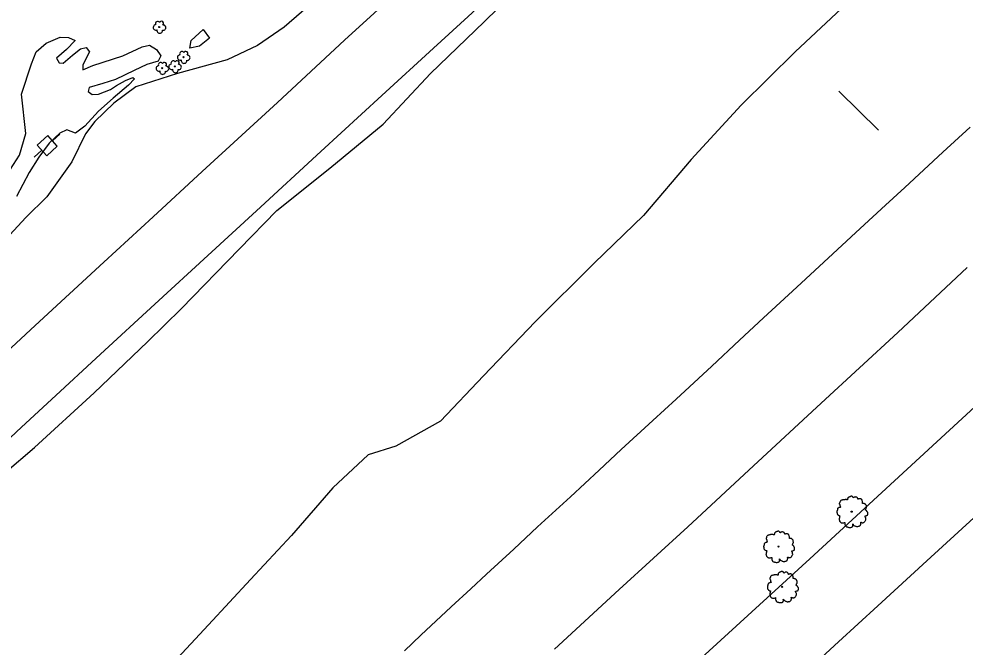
# Model space of a CAD drawing. Extents: x 2161152 to 2175754, y 602179 to 617749.
# Drawn here: x 2163537.9 to 2163869.2, y 605922.5 to 606142.6 of the extents above; entities that cross this region are included whole.
import ezdxf

# ---------------------------------------------------------------- set-up
doc = ezdxf.new("R2010")
doc.units = 0
for name, color, linetype in [('RD_EX_BldgApp_Sign', 7, 'Continuous'), ('RD_EX_Fence_Other', 7, 'Continuous'), ('RD_EX_Road', 7, 'Continuous'), ('RD_EX_UT', 7, 'Continuous'), ('RD_EX_VEG', 7, 'Continuous')]:
    doc.layers.add(name, color=color, linetype=linetype)

msp = doc.modelspace()

# ---------------------------------------------------------------- linework, layer by layer
at = {"layer": 'RD_EX_BldgApp_Sign'}
msp.add_line((2163825, 606117.28), (2163838.88, 606103.72), dxfattribs=at)
at = {"layer": 'RD_EX_Fence_Other'}
msp.add_lwpolyline([(2162830.61, 604913.75), (2162883.17, 604978.53), (2162926.54, 605031.32), (2162974.34, 605088.61), (2163021.45, 605143.76), (2163066.11, 605195.56), (2163102.29, 605236.75), (2163137.02, 605275.59), (2163187.19, 605331.07), (2163243.16, 605391.37), (2163280.76, 605431.81), (2163328.44, 605482.21), (2163377.08, 605532.2), (2163426.27, 605582.33), (2163479.54, 605635.86), (2163514.27, 605670.47), (2163555.22, 605709.95), (2163593.34, 605746.66), (2163631.88, 605783.63), (2163692.53, 605840.5), (2163757.89, 605901.36), (2163814.91, 605953.51), (2163878.64, 606012.27)], dxfattribs=at)
at = {"layer": 'RD_EX_Road'}
for points in [[(2163875.41, 606341.16), (2163843.65, 606312.1), (2163821.47, 606291.55), (2163800.55, 606272.14), (2163780.74, 606253.92), (2163769.08, 606243.22), (2163753.16, 606228.62), (2163752.68, 606228.18), (2163736.03, 606212.55), (2163720.51, 606198.38), (2163711.78, 606190.3), (2163708.15, 606186.95), (2163694.14, 606174.02), (2163673.96, 606155.38), (2163651.97, 606135.18), (2163628.42, 606113.37), (2163602.14, 606089.14), (2163584.89, 606073.34), (2163567.66, 606057.41), (2163543.67, 606035.28), (2163521.89, 606015.12)], [(2163449.16, 605916.57), (2163480.7, 605945.66), (2163507.12, 605970.04), (2163519.49, 605981.54), (2163538.78, 605999.59), (2163549.3, 606009.29), (2163566.47, 606025.19), (2163585.52, 606042.74), (2163604.13, 606059.76), (2163621.17, 606075.39), (2163643.67, 606096.22), (2163665.02, 606115.84), (2163683.11, 606132.37), (2163695.21, 606143.44), (2163711.83, 606158.88), (2163734.25, 606179.52), (2163756.74, 606200.15), (2163775.1, 606217.09), (2163795.1, 606235.76), (2163814.8, 606253.97), (2163835.17, 606272.79), (2163857.2, 606292.93), (2163879.81, 606313.76)], [(2163871.01, 606104.7), (2163861.44, 606095.96), (2163848.14, 606083.63), (2163841.4, 606077.42), (2163832.46, 606069.17), (2163819.76, 606057.39), (2163810.27, 606048.61), (2163798.61, 606037.88), (2163790.22, 606030.06), (2163780.5, 606020.94), (2163768.08, 606009.47), (2163759.95, 606001.99), (2163748.84, 605991.79), (2163741.14, 605984.58), (2163731.05, 605975.21), (2163719.56, 605964.64), (2163711.25, 605956.85), (2163701.7, 605948.11), (2163696.2, 605942.97), (2163689.29, 605936.65), (2163678.69, 605926.71), (2163672.93, 605921.27)], [(2163725.5, 605921.77), (2163748.11, 605942.73), (2163772.12, 605964.7), (2163795.19, 605986.05), (2163818.82, 606008.05), (2163845.63, 606032.76), (2163869.96, 606055.54)], [(2163872.24, 605967.81), (2163855.82, 605952.75), (2163838.67, 605937.01), (2163824.94, 605924.38), (2163814.4, 605914.68)]]:
    msp.add_lwpolyline(points, dxfattribs=at)
at = {"layer": 'RD_EX_UT'}
for p, q in [((2163548.03, 606101.79), (2163544.31, 606098.46)), ((2163551.37, 606098.07), (2163548.03, 606101.79)), ((2163552.21, 606102.26), (2163549.63, 606099.95)), ((2163544.31, 606098.46), (2163547.64, 606094.73)), ((2163547.64, 606094.73), (2163551.37, 606098.07)), ((2163545.98, 606096.69), (2163543.27, 606094.26))]:
    msp.add_line(p, q, dxfattribs=at)
at = {"layer": 'RD_EX_VEG'}
for points in [[(2163522.51, 605974.72), (2163543.42, 605992.52), (2163564.29, 606011.65), (2163582.91, 606029.48), (2163594.9, 606041.15), (2163615.08, 606061.96), (2163628.18, 606075.57), (2163646.78, 606090.38), (2163665.44, 606105.76), (2163682.04, 606123.5), (2163700.82, 606141.64), (2163715.5, 606156.13), (2163728.9, 606168.3), (2163745.01, 606180.31), (2163758.6, 606192.2), (2163779.21, 606213.19), (2163799.99, 606233.36), (2163817.63, 606249.82), (2163835.67, 606266.65), (2163848.26, 606279.19), (2163864.81, 606294.08), (2163881.27, 606308.75)], [(2163667.08, 606197.79), (2163674.65, 606204.31), (2163683.47, 606208.59), (2163692.59, 606211.41), (2163698.46, 606211.45), (2163701.86, 606209.83), (2163704.51, 606206.79), (2163706.47, 606203.47), (2163704.28, 606201.36), (2163677.22, 606179.57), (2163651.52, 606157.82), (2163630.83, 606139.77), (2163621.47, 606133.37), (2163610.8, 606128.26), (2163593.45, 606123.53), (2163578.85, 606118.89), (2163571.11, 606113.12), (2163564.5, 606106.67), (2163561.21, 606102.4), (2163556.44, 606092.56), (2163547.75, 606080.36), (2163540.36, 606073.06), (2163534.71, 606066.99)], [(2163871.09, 606172.79), (2163869.11, 606171.22), (2163847.13, 606161.35), (2163829.55, 606149.83), (2163809.77, 606131.06), (2163790.81, 606112.38), (2163773.32, 606093.43), (2163756.62, 606073.8), (2163739.34, 606057.01), (2163718.67, 606036.49), (2163700.64, 606017.63), (2163685.52, 606001.67), (2163669.93, 605993), (2163660.19, 605989.93), (2163647.84, 605978.37), (2163633.36, 605961.65), (2163619.03, 605946.21), (2163604.34, 605930.35), (2163591.91, 605917.07)], [(2163604.64, 606135.95), (2163601.13, 606133.1), (2163597.78, 606132.38), (2163598.19, 606135.1), (2163602.45, 606138.96), (2163604.64, 606135.95)], [(2163534.94, 606090.02), (2163538.07, 606094.96), (2163540.35, 606102.47), (2163538.85, 606116.25), (2163542.27, 606126.86), (2163543.97, 606131.08), (2163547.42, 606134.1), (2163552.4, 606136.21), (2163555.3, 606136.16), (2163557.6, 606135.11), (2163554.57, 606131.92), (2163551.07, 606128.95), (2163551.98, 606127.23), (2163553.45, 606127.18), (2163556.7, 606129.94), (2163559.43, 606132.18), (2163561.43, 606132.6), (2163562.6, 606131.08), (2163560.34, 606126.55), (2163560.25, 606124.85), (2163563.77, 606126.29), (2163574.34, 606129.66)], [(2163574.34, 606129.66), (2163581.11, 606132.91), (2163583.62, 606133.48), (2163586.09, 606131.97), (2163587.66, 606129.7), (2163586.64, 606127.84), (2163582.76, 606126.62), (2163578.33, 606124.55), (2163571.72, 606121.4), (2163567.31, 606119.99), (2163562.51, 606118.66), (2163562.18, 606117.26), (2163563.53, 606116.16), (2163565.75, 606116.3), (2163570, 606117.9), (2163572.04, 606119.28), (2163575.27, 606121.08), (2163577.76, 606122.07), (2163578.35, 606121.61), (2163576.31, 606119.39), (2163570.93, 606114.92), (2163565.75, 606110.27), (2163560.99, 606105.11), (2163557.68, 606102.67), (2163554.67, 606103.75), (2163552.28, 606102.62), (2163548.53, 606099.17), (2163544.86, 606094.25), (2163541.48, 606088.78), (2163537.07, 606080.45)]]:
    msp.add_lwpolyline(points, dxfattribs=at)
for centre, radius in [((2163587.07, 606139.8), 0.188), ((2163595.55, 606129.25), 0.188), ((2163588.07, 606125.4), 0.188), ((2163592.52, 606125.99), 0.188), ((2163829.52, 605970.01), 0.188), ((2163829.51, 605969.99), 0.000075), ((2163803.89, 605957.76), 0.188), ((2163803.88, 605957.75), 0.000075), ((2163805.21, 605943.66), 0.188), ((2163805.2, 605943.65), 0.000075)]:
    msp.add_circle(centre, radius, dxfattribs=at)
for centre, radius, start, end in [((2163586.53, 606140.96), 0.813, 34.9763, 204.756), ((2163587.85, 606141.08), 0.746, 308.7626, 152.0467), ((2163585.89, 606139.68), 0.943, 96.4518, 294.734), ((2163587.25, 606138.6), 0.988, 166.8827, 5.7589), ((2163588.45, 606139.59), 0.914, 256.5667, 98.1046), ((2163595, 606130.41), 0.813, 34.9763, 204.756), ((2163596.33, 606130.52), 0.746, 308.7626, 152.0467), ((2163591.98, 606127.15), 0.813, 34.9763, 204.756), ((2163593.31, 606127.26), 0.746, 308.7626, 152.0467), ((2163594.37, 606129.13), 0.943, 96.4518, 294.734), ((2163595.73, 606128.05), 0.988, 166.8827, 5.7589), ((2163596.93, 606129.04), 0.914, 256.5667, 98.1046), ((2163586.9, 606125.29), 0.943, 96.4518, 294.734), ((2163587.53, 606126.56), 0.813, 34.9763, 204.756), ((2163588.25, 606124.21), 0.988, 166.8827, 5.7589), ((2163588.85, 606126.68), 0.746, 308.7626, 152.0467), ((2163589.45, 606125.19), 0.914, 256.5667, 98.1046), ((2163591.35, 606125.87), 0.943, 96.4518, 294.734), ((2163592.71, 606124.79), 0.988, 166.8827, 5.7589), ((2163593.9, 606125.78), 0.914, 256.5667, 98.1046)]:
    msp.add_arc(centre, radius, start, end, dxfattribs=at)
for points in [[(2163829.62, 605975.38), (2163829.39, 605975.4), (2163829.15, 605975.33), (2163828.96, 605975.25), (2163828.79, 605975.2), (2163828.62, 605975.12), (2163828.4, 605974.99), (2163828.23, 605974.84), (2163828.14, 605974.65), (2163828.1, 605974.48), (2163828.06, 605974.28), (2163828.06, 605974.15), (2163827.97, 605974.13), (2163827.86, 605974.15), (2163827.67, 605974.2), (2163827.48, 605974.2), (2163827.29, 605974.2), (2163827.03, 605974.18), (2163826.77, 605974.18), (2163826.56, 605974.15), (2163826.32, 605974.11), (2163826.04, 605974.02), (2163825.77, 605973.92), (2163825.55, 605973.73), (2163825.36, 605973.38), (2163825.27, 605973.12), (2163825.16, 605972.93), (2163825.27, 605972.59), (2163825.4, 605972.33), (2163825.42, 605972.18), (2163825.48, 605971.86), (2163825.55, 605971.69), (2163825.64, 605971.54), (2163825.59, 605971.52), (2163825.31, 605971.49), (2163825.08, 605971.41), (2163824.76, 605971.24), (2163824.59, 605971.07), (2163824.52, 605970.83), (2163824.5, 605970.57), (2163824.43, 605970.42), (2163824.37, 605970.21), (2163824.35, 605970.15), (2163824.31, 605969.91), (2163824.39, 605969.57), (2163824.41, 605969.31), (2163824.5, 605969.14), (2163824.61, 605969.01), (2163824.74, 605968.82), (2163825.04, 605968.66), (2163825.29, 605968.58), (2163825.44, 605968.56), (2163825.31, 605968.19), (2163825.27, 605967.92), (2163825.18, 605967.62), (2163825.18, 605967.57), (2163825.14, 605967.21), (2163825.25, 605966.97), (2163825.31, 605966.69), (2163825.44, 605966.52), (2163825.64, 605966.29), (2163825.89, 605966.12), (2163826.26, 605966.03), (2163826.56, 605966.05), (2163826.99, 605966.18), (2163827.18, 605966.24), (2163827.16, 605966.11), (2163827.18, 605965.83), (2163827.18, 605965.51), (2163827.29, 605965.26), (2163827.37, 605965.06), (2163827.48, 605964.87), (2163827.72, 605964.7), (2163828.02, 605964.64), (2163828.34, 605964.53), (2163828.68, 605964.48), (2163829.05, 605964.46), (2163829.5, 605964.57), (2163829.71, 605964.66), (2163829.79, 605964.79), (2163829.94, 605965.08), (2163829.9, 605965.24), (2163829.92, 605965.69), (2163829.99, 605965.56), (2163830.12, 605965.3), (2163830.5, 605965.08), (2163830.8, 605964.94), (2163831.15, 605964.83), (2163831.38, 605964.78), (2163831.73, 605964.83), (2163832.02, 605964.89), (2163832.3, 605964.98), (2163832.52, 605965.19), (2163832.65, 605965.39), (2163832.69, 605965.6), (2163832.75, 605965.88), (2163832.78, 605966.01)], [(2163832.78, 605966.01), (2163832.73, 605966.14), (2163832.69, 605966.33), (2163832.75, 605966.31), (2163832.88, 605966.27), (2163833.08, 605966.18), (2163833.25, 605966.12), (2163833.5, 605966.14), (2163833.7, 605966.22), (2163834.04, 605966.42), (2163834.25, 605966.78), (2163834.45, 605967.08), (2163834.51, 605967.32), (2163834.47, 605967.49), (2163834.45, 605967.87), (2163834.3, 605968.06), (2163834.26, 605968.15), (2163834.19, 605968.45), (2163834.25, 605968.49), (2163834.45, 605968.52), (2163834.73, 605968.62), (2163834.94, 605968.71), (2163835.11, 605968.84), (2163835.16, 605969.01), (2163835.15, 605969.31), (2163835.18, 605969.61), (2163835.13, 605969.72), (2163835.05, 605969.84), (2163835, 605969.99), (2163834.88, 605970.1), (2163834.81, 605970.21), (2163834.73, 605970.29), (2163834.64, 605970.4), (2163834.51, 605970.49), (2163834.4, 605970.53), (2163834.36, 605970.64), (2163834.47, 605970.79), (2163834.51, 605970.87), (2163834.53, 605971.04), (2163834.7, 605971.3), (2163834.73, 605971.6), (2163834.7, 605971.92), (2163834.66, 605972.12), (2163834.55, 605972.33), (2163834.4, 605972.52), (2163834.3, 605972.65), (2163834.17, 605972.74), (2163833.93, 605972.83), (2163833.74, 605972.87), (2163833.48, 605972.87), (2163833.33, 605972.91), (2163833.35, 605972.95), (2163833.35, 605973.06), (2163833.35, 605973.27), (2163833.29, 605973.6), (2163833.18, 605973.98), (2163833.18, 605974), (2163833.1, 605974.18), (2163832.93, 605974.33), (2163832.8, 605974.41), (2163832.65, 605974.5), (2163832.47, 605974.52), (2163832.24, 605974.52), (2163832.03, 605974.48), (2163831.88, 605974.41), (2163831.75, 605974.32), (2163831.7, 605974.43), (2163831.62, 605974.65), (2163831.58, 605974.76), (2163831.47, 605974.9), (2163831.3, 605975.05), (2163830.97, 605975.14), (2163830.5, 605975.08), (2163830.27, 605974.93), (2163830.16, 605974.8), (2163830.12, 605974.9), (2163829.97, 605975.05), (2163829.9, 605975.18), (2163829.77, 605975.27), (2163829.65, 605975.35), (2163829.58, 605975.38)], [(2163803.99, 605963.14), (2163803.76, 605963.16), (2163803.52, 605963.08), (2163803.33, 605963.01), (2163803.16, 605962.95), (2163802.99, 605962.88), (2163802.77, 605962.74), (2163802.6, 605962.59), (2163802.51, 605962.41), (2163802.47, 605962.24), (2163802.43, 605962.03), (2163802.43, 605961.9), (2163802.34, 605961.88), (2163802.23, 605961.9), (2163802.04, 605961.96), (2163801.85, 605961.96), (2163801.66, 605961.96), (2163801.4, 605961.94), (2163801.14, 605961.94), (2163800.93, 605961.9), (2163800.69, 605961.86), (2163800.41, 605961.77), (2163800.15, 605961.68), (2163799.92, 605961.49), (2163799.73, 605961.13), (2163799.64, 605960.87), (2163799.53, 605960.68), (2163799.64, 605960.35), (2163799.77, 605960.08), (2163799.79, 605959.93), (2163799.85, 605959.61), (2163799.92, 605959.45), (2163800.01, 605959.3), (2163799.96, 605959.28), (2163799.68, 605959.24), (2163799.45, 605959.17), (2163799.13, 605959), (2163798.96, 605958.83), (2163798.89, 605958.58), (2163798.87, 605958.32), (2163798.8, 605958.17), (2163798.74, 605957.97), (2163798.72, 605957.91), (2163798.68, 605957.67), (2163798.76, 605957.33), (2163798.78, 605957.07), (2163798.87, 605956.9), (2163798.98, 605956.77), (2163799.11, 605956.58), (2163799.41, 605956.41), (2163799.66, 605956.34), (2163799.81, 605956.32), (2163799.68, 605955.94), (2163799.64, 605955.68), (2163799.55, 605955.38), (2163799.55, 605955.32), (2163799.51, 605954.97), (2163799.62, 605954.72), (2163799.68, 605954.44), (2163799.81, 605954.27), (2163800.01, 605954.05), (2163800.26, 605953.88), (2163800.63, 605953.79), (2163800.93, 605953.8), (2163801.36, 605953.94), (2163801.55, 605953.99), (2163801.53, 605953.86), (2163801.55, 605953.58), (2163801.55, 605953.26), (2163801.66, 605953.02), (2163801.74, 605952.81), (2163801.85, 605952.62), (2163802.09, 605952.46), (2163802.39, 605952.4), (2163802.71, 605952.29), (2163803.05, 605952.23), (2163803.42, 605952.21), (2163803.87, 605952.32), (2163804.08, 605952.42), (2163804.16, 605952.55), (2163804.31, 605952.83), (2163804.27, 605953), (2163804.29, 605953.45), (2163804.36, 605953.32), (2163804.49, 605953.06), (2163804.87, 605952.83), (2163805.17, 605952.7), (2163805.52, 605952.59), (2163805.75, 605952.53), (2163806.11, 605952.59), (2163806.39, 605952.64), (2163806.67, 605952.74), (2163806.89, 605952.94), (2163807.02, 605953.15), (2163807.06, 605953.36), (2163807.12, 605953.64), (2163807.15, 605953.77)], [(2163807.15, 605953.77), (2163807.1, 605953.9), (2163807.06, 605954.09), (2163807.12, 605954.07), (2163807.25, 605954.03), (2163807.45, 605953.94), (2163807.62, 605953.88), (2163807.87, 605953.9), (2163808.07, 605953.97), (2163808.41, 605954.18), (2163808.62, 605954.54), (2163808.82, 605954.84), (2163808.88, 605955.08), (2163808.84, 605955.25), (2163808.82, 605955.62), (2163808.67, 605955.81), (2163808.64, 605955.9), (2163808.56, 605956.2), (2163808.62, 605956.24), (2163808.82, 605956.28), (2163809.1, 605956.37), (2163809.31, 605956.47), (2163809.48, 605956.6), (2163809.53, 605956.77), (2163809.52, 605957.07), (2163809.55, 605957.37), (2163809.5, 605957.48), (2163809.42, 605957.59), (2163809.37, 605957.74), (2163809.25, 605957.85), (2163809.18, 605957.97), (2163809.1, 605958.04), (2163809.01, 605958.15), (2163808.88, 605958.25), (2163808.77, 605958.28), (2163808.73, 605958.4), (2163808.84, 605958.55), (2163808.88, 605958.62), (2163808.9, 605958.79), (2163809.07, 605959.05), (2163809.1, 605959.35), (2163809.07, 605959.67), (2163809.03, 605959.88), (2163808.92, 605960.08), (2163808.77, 605960.27), (2163808.67, 605960.4), (2163808.54, 605960.5), (2163808.3, 605960.59), (2163808.11, 605960.63), (2163807.85, 605960.63), (2163807.7, 605960.66), (2163807.72, 605960.7), (2163807.72, 605960.81), (2163807.72, 605961.02), (2163807.66, 605961.36), (2163807.55, 605961.73), (2163807.55, 605961.75), (2163807.47, 605961.94), (2163807.3, 605962.09), (2163807.17, 605962.16), (2163807.02, 605962.26), (2163806.84, 605962.28), (2163806.61, 605962.28), (2163806.4, 605962.24), (2163806.25, 605962.16), (2163806.12, 605962.07), (2163806.07, 605962.18), (2163805.99, 605962.41), (2163805.96, 605962.52), (2163805.84, 605962.65), (2163805.67, 605962.8), (2163805.34, 605962.89), (2163804.87, 605962.84), (2163804.64, 605962.69), (2163804.53, 605962.56), (2163804.49, 605962.65), (2163804.34, 605962.8), (2163804.27, 605962.93), (2163804.14, 605963.03), (2163804.02, 605963.1), (2163803.95, 605963.14)], [(2163805.31, 605949.04), (2163805.08, 605949.05), (2163804.84, 605948.98), (2163804.65, 605948.9), (2163804.48, 605948.85), (2163804.31, 605948.77), (2163804.09, 605948.64), (2163803.92, 605948.49), (2163803.83, 605948.3), (2163803.79, 605948.14), (2163803.75, 605947.93), (2163803.75, 605947.8), (2163803.66, 605947.78), (2163803.54, 605947.8), (2163803.36, 605947.85), (2163803.17, 605947.85), (2163802.98, 605947.85), (2163802.72, 605947.84), (2163802.46, 605947.84), (2163802.25, 605947.8), (2163802.01, 605947.76), (2163801.73, 605947.67), (2163801.46, 605947.57), (2163801.24, 605947.39), (2163801.05, 605947.03), (2163800.96, 605946.77), (2163800.85, 605946.58), (2163800.96, 605946.24), (2163801.09, 605945.98), (2163801.11, 605945.83), (2163801.16, 605945.51), (2163801.24, 605945.34), (2163801.33, 605945.19), (2163801.28, 605945.17), (2163801, 605945.14), (2163800.77, 605945.06), (2163800.45, 605944.89), (2163800.28, 605944.72), (2163800.21, 605944.48), (2163800.19, 605944.22), (2163800.12, 605944.07), (2163800.06, 605943.86), (2163800.04, 605943.81), (2163800, 605943.56), (2163800.08, 605943.23), (2163800.1, 605942.96), (2163800.19, 605942.79), (2163800.3, 605942.66), (2163800.43, 605942.48), (2163800.73, 605942.31), (2163800.98, 605942.23), (2163801.13, 605942.21), (2163801, 605941.84), (2163800.96, 605941.58), (2163800.86, 605941.28), (2163800.86, 605941.22), (2163800.83, 605940.86), (2163800.94, 605940.62), (2163801, 605940.34), (2163801.13, 605940.17), (2163801.33, 605939.95), (2163801.58, 605939.78), (2163801.95, 605939.68), (2163802.25, 605939.7), (2163802.68, 605939.83), (2163802.87, 605939.89), (2163802.85, 605939.76), (2163802.87, 605939.48), (2163802.87, 605939.16), (2163802.98, 605938.91), (2163803.06, 605938.71), (2163803.17, 605938.52), (2163803.41, 605938.35), (2163803.71, 605938.3), (2163804.03, 605938.18), (2163804.37, 605938.13), (2163804.74, 605938.11), (2163805.19, 605938.22), (2163805.4, 605938.32), (2163805.48, 605938.45), (2163805.63, 605938.73), (2163805.59, 605938.9), (2163805.61, 605939.35), (2163805.68, 605939.21), (2163805.81, 605938.95), (2163806.19, 605938.73), (2163806.49, 605938.6), (2163806.84, 605938.48), (2163807.07, 605938.43), (2163807.42, 605938.48), (2163807.71, 605938.54), (2163807.99, 605938.63), (2163808.21, 605938.84), (2163808.34, 605939.05), (2163808.38, 605939.25), (2163808.44, 605939.53), (2163808.47, 605939.66)], [(2163808.47, 605939.66), (2163808.42, 605939.8), (2163808.38, 605939.98), (2163808.44, 605939.96), (2163808.57, 605939.93), (2163808.77, 605939.83), (2163808.94, 605939.78), (2163809.19, 605939.8), (2163809.39, 605939.87), (2163809.73, 605940.08), (2163809.94, 605940.43), (2163810.14, 605940.73), (2163810.2, 605940.98), (2163810.16, 605941.15), (2163810.14, 605941.52), (2163809.99, 605941.71), (2163809.95, 605941.8), (2163809.88, 605942.1), (2163809.94, 605942.14), (2163810.14, 605942.18), (2163810.42, 605942.27), (2163810.63, 605942.36), (2163810.8, 605942.49), (2163810.85, 605942.66), (2163810.84, 605942.96), (2163810.87, 605943.26), (2163810.82, 605943.38), (2163810.74, 605943.49), (2163810.69, 605943.64), (2163810.57, 605943.75), (2163810.5, 605943.86), (2163810.42, 605943.94), (2163810.33, 605944.05), (2163810.2, 605944.14), (2163810.09, 605944.18), (2163810.05, 605944.29), (2163810.16, 605944.44), (2163810.2, 605944.52), (2163810.22, 605944.69), (2163810.39, 605944.95), (2163810.42, 605945.25), (2163810.39, 605945.57), (2163810.35, 605945.77), (2163810.24, 605945.98), (2163810.09, 605946.17), (2163809.99, 605946.3), (2163809.86, 605946.39), (2163809.62, 605946.49), (2163809.43, 605946.52), (2163809.17, 605946.52), (2163809.02, 605946.56), (2163809.04, 605946.6), (2163809.04, 605946.71), (2163809.04, 605946.92), (2163808.98, 605947.26), (2163808.87, 605947.63), (2163808.87, 605947.65), (2163808.79, 605947.84), (2163808.62, 605947.99), (2163808.49, 605948.06), (2163808.34, 605948.15), (2163808.16, 605948.17), (2163807.93, 605948.17), (2163807.72, 605948.14), (2163807.57, 605948.06), (2163807.44, 605947.97), (2163807.39, 605948.08), (2163807.31, 605948.3), (2163807.27, 605948.42), (2163807.16, 605948.55), (2163806.99, 605948.7), (2163806.66, 605948.79), (2163806.19, 605948.74), (2163805.96, 605948.59), (2163805.85, 605948.45), (2163805.81, 605948.55), (2163805.66, 605948.7), (2163805.59, 605948.83), (2163805.46, 605948.92), (2163805.34, 605949), (2163805.27, 605949.04)]]:
    msp.add_spline(points, degree=3, dxfattribs=at)

doc.saveas('drawing.dxf')
